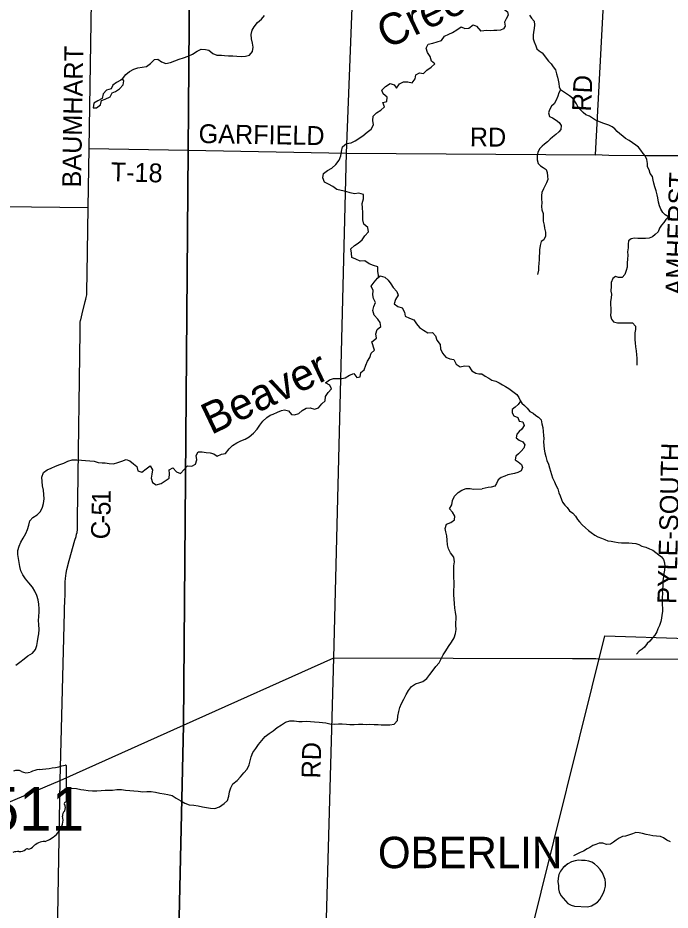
# Model space of a CAD drawing. Extents: x 1857828 to 2277390, y 930619 to 1324581.
# Drawn here: x 2029836 to 2040223, y 1196191 to 1210395 of the extents above; entities that cross this region are included whole.
import ezdxf

# ---------------------------------------------------------------- set-up
doc = ezdxf.new("R2010")
doc.units = 0
for name, color, linetype in [('GM_X_Corporation', 7, 'Continuous'), ('GM_X_Corporation_Text', 7, 'Continuous'), ('GM_X_County_Road', 7, 'Continuous'), ('GM_X_County_Road_Text', 7, 'Continuous'), ('GM_X_Minor_Lake', 7, 'Continuous'), ('GM_X_Minor_River', 7, 'Continuous'), ('GM_X_Minor_River_Text', 7, 'Continuous'), ('GM_X_State_Route', 7, 'Continuous'), ('GM_X_State_Shield', 7, 'Continuous'), ('GM_X_Township', 7, 'Continuous'), ('GM_X_Township_Road', 7, 'Continuous'), ('GM_X_Township_Road_Text', 7, 'Continuous')]:
    doc.layers.add(name, color=color, linetype=linetype)

msp = doc.modelspace()

# ---------------------------------------------------------------- linework, layer by layer
at = {"layer": 'GM_X_Corporation'}
msp.add_lwpolyline([(2040286, 1195613), (2037966, 1195665), (2039183, 1200555), (2040495, 1200517)], dxfattribs=at)
at = {"layer": 'GM_X_County_Road'}
for points in [[(2035072, 1208242), (2035072, 1208242), (2035383, 1216283)], [(2040557, 1205530), (2040567, 1206055), (2040576, 1206370), (2040594, 1206875), (2040602, 1207232), (2040612, 1207540), (2040622, 1207805), (2040627, 1207913), (2040628, 1207971), (2040626, 1208005), (2040619, 1208051), (2040605, 1208089), (2040577, 1208129), (2040555, 1208151), (2040517, 1208171), (2040478, 1208182), (2040420, 1208192), (2040364, 1208198), (2040298, 1208199), (2040193, 1208198), (2039847, 1208197), (2039245, 1208206), (2039037, 1208217), (2039421, 1215513)], [(2030939, 1206319), (2030939, 1206320), (2030955, 1207378), (2030969, 1208315), (2031033, 1212330), (2031033, 1212381)], [(2035012, 1192993), (2035009, 1192996), (2034809, 1193148), (2034773, 1193184), (2034737, 1193232), (2034717, 1193268), (2034695, 1193318), (2034681, 1193365), (2034675, 1193411), (2034673, 1193503), (2034682, 1193770), (2034719, 1194920), (2034866, 1200209), (2035072, 1208242)], [(2030838, 1205590), (2030862, 1205685), (2030909, 1205879), (2030919, 1205918), (2030925, 1205946), (2030933, 1205988), (2030935, 1206050), (2030939, 1206319)], [(2030792, 1202732), (2030792, 1202732), (2030828, 1205396), (2030826, 1205500), (2030830, 1205545), (2030836, 1205583), (2030837, 1205588), (2030838, 1205590)], [(2030581, 1201010), (2030581, 1201010), (2030582, 1201097), (2030587, 1201227), (2030589, 1201334), (2030591, 1201416), (2030595, 1201470), (2030599, 1201512), (2030604, 1201556), (2030616, 1201614), (2030654, 1201755), (2030745, 1202078), (2030764, 1202138), (2030772, 1202178), (2030780, 1202204), (2030786, 1202250), (2030788, 1202308), (2030788, 1202483), (2030792, 1202732)], [(2030511, 1198257), (2030580, 1200934), (2030581, 1201010)], [(2030435, 1193942), (2030511, 1198257)]]:
    msp.add_lwpolyline(points, dxfattribs=at)
at = {"layer": 'GM_X_Minor_Lake'}
for points in [[(2031502, 1209426), (2031474, 1209405), (2031407, 1209368), (2031347, 1209321), (2031322, 1209263), (2031249, 1209245), (2031194, 1209184), (2031181, 1209112), (2031109, 1209075), (2031044, 1209035), (2031035, 1208963), (2031091, 1208962), (2031152, 1209010), (2031169, 1209078), (2031224, 1209101)], [(2031501, 1209425), (2031474, 1209405), (2031407, 1209368), (2031347, 1209321), (2031322, 1209263), (2031249, 1209245), (2031194, 1209184), (2031181, 1209112), (2031109, 1209075), (2031044, 1209035), (2031035, 1208963), (2031091, 1208962), (2031152, 1209010), (2031169, 1209078), (2031224, 1209101)], [(2031224, 1209101), (2031304, 1209136), (2031339, 1209200), (2031390, 1209222), (2031452, 1209263), (2031513, 1209331), (2031522, 1209395), (2031502, 1209426)], [(2031224, 1209101), (2031304, 1209136), (2031339, 1209200), (2031390, 1209222), (2031452, 1209263), (2031513, 1209331), (2031522, 1209395), (2031502, 1209426)], [(2038907, 1196246), (2038971, 1196259), (2039025, 1196290), (2039065, 1196320), (2039102, 1196362), (2039132, 1196410), (2039158, 1196454), (2039178, 1196508), (2039195, 1196570), (2039193, 1196624), (2039187, 1196681), (2039169, 1196731), (2039145, 1196787), (2039110, 1196839), (2039068, 1196888), (2039020, 1196926), (2038974, 1196956), (2038926, 1196973), (2038868, 1196981), (2038812, 1196983), (2038762, 1196985), (2038708, 1196976), (2038650, 1196958), (2038592, 1196928), (2038517, 1196866)], [(2038907, 1196243), (2038971, 1196259), (2039025, 1196290), (2039065, 1196320), (2039102, 1196362), (2039132, 1196410), (2039158, 1196454), (2039178, 1196508), (2039195, 1196570), (2039193, 1196624), (2039187, 1196681), (2039169, 1196731), (2039145, 1196787), (2039110, 1196839), (2039068, 1196888), (2039020, 1196926), (2038974, 1196956), (2038926, 1196973), (2038868, 1196981), (2038812, 1196983), (2038762, 1196985), (2038708, 1196976), (2038650, 1196958), (2038592, 1196928), (2038520, 1196868), (2038517, 1196865)], [(2038517, 1196866), (2038508, 1196856), (2038478, 1196810), (2038453, 1196758), (2038439, 1196700), (2038435, 1196642), (2038443, 1196584), (2038444, 1196532), (2038458, 1196480), (2038480, 1196425), (2038518, 1196383), (2038556, 1196337), (2038595, 1196298), (2038647, 1196270), (2038701, 1196252), (2038907, 1196246)]]:
    msp.add_lwpolyline(points, dxfattribs=at)
at = {"layer": 'GM_X_Minor_River'}
for points in [[(2037877, 1210717), (2037817, 1210723), (2037767, 1210714), (2037731, 1210676), (2037697, 1210634), (2037643, 1210614), (2037593, 1210610), (2037552, 1210568), (2037590, 1210524), (2037634, 1210492), (2037642, 1210437), (2037614, 1210379), (2037585, 1210327), (2037595, 1210265), (2037571, 1210219), (2037521, 1210199), (2037465, 1210194), (2037413, 1210194), (2037361, 1210188), (2037305, 1210192), (2037209, 1210185)], [(2031501, 1209425), (2031556, 1209495), (2031616, 1209542), (2031683, 1209579), (2031748, 1209597), (2031814, 1209608), (2031887, 1209623), (2031947, 1209667), (2032012, 1209732), (2032063, 1209739), (2032124, 1209697), (2032194, 1209666), (2032267, 1209685), (2032404, 1209739), (2032473, 1209757), (2032547, 1209784), (2032616, 1209817), (2032689, 1209866), (2032753, 1209894), (2032826, 1209893), (2032878, 1209880), (2032939, 1209825), (2033007, 1209802), (2033078, 1209802), (2033128, 1209795), (2033192, 1209788), (2033260, 1209789), (2033324, 1209783), (2033397, 1209782), (2033461, 1209783), (2033526, 1209800), (2033572, 1209858), (2033583, 1209926), (2033570, 1209990), (2033557, 1210059), (2033550, 1210131), (2033568, 1210201), (2033601, 1210253), (2033654, 1210319), (2033715, 1210374), (2033762, 1210434)], [(2037986, 1210438), (2038014, 1210392), (2038056, 1210343), (2038065, 1210285), (2038057, 1210227), (2038045, 1210169), (2038041, 1210117), (2038044, 1210061), (2038060, 1210011), (2038082, 1209952), (2038100, 1209900), (2038140, 1209870), (2038183, 1209838), (2038223, 1209793), (2038251, 1209751), (2038287, 1209703), (2038327, 1209665), (2038359, 1209618), (2038396, 1209570), (2038414, 1209504), (2038428, 1209450), (2038442, 1209401), (2038449, 1209351), (2038455, 1209299)], [(2035581, 1206267), (2035581, 1206293), (2035570, 1206365), (2035570, 1206430), (2035498, 1206452), (2035428, 1206479), (2035361, 1206528), (2035288, 1206523), (2035216, 1206556), (2035152, 1206581), (2035151, 1206651), (2035138, 1206720), (2035195, 1206771), (2035257, 1206806), (2035318, 1206864), (2035363, 1206924), (2035418, 1206989), (2035411, 1207059), (2035343, 1207110), (2035328, 1207179), (2035327, 1207229), (2035330, 1207297), (2035326, 1207369), (2035319, 1207442), (2035340, 1207514), (2035339, 1207582), (2035267, 1207605), (2035199, 1207594), (2035130, 1207610), (2035058, 1207633), (2034986, 1207646), (2034914, 1207661), (2034852, 1207712), (2034785, 1207749), (2034717, 1207780), (2034693, 1207848), (2034702, 1207920), (2034765, 1207964), (2034834, 1208003), (2034897, 1208063), (2034952, 1208128), (2034979, 1208196), (2034990, 1208268), (2035007, 1208340), (2035071, 1208394), (2035142, 1208403), (2035207, 1208440), (2035332, 1208519), (2035397, 1208576), (2035462, 1208622), (2035497, 1208692), (2035488, 1208760), (2035492, 1208828), (2035549, 1208884), (2035614, 1208927), (2035677, 1208978), (2035648, 1209047), (2035712, 1209064), (2035719, 1209130), (2035653, 1209183), (2035630, 1209246), (2035693, 1209301), (2035764, 1209352), (2035828, 1209330), (2035865, 1209275), (2035914, 1209343), (2035977, 1209378), (2036047, 1209375), (2036115, 1209360), (2036162, 1209422), (2036175, 1209488), (2036232, 1209518), (2036298, 1209509), (2036351, 1209564), (2036418, 1209612), (2036478, 1209661), (2036421, 1209708), (2036403, 1209778), (2036358, 1209841), (2036337, 1209912), (2036372, 1209975), (2036444, 1209991), (2036513, 1210014), (2036583, 1210037), (2036628, 1210103), (2036697, 1210134), (2036759, 1210161), (2036824, 1210205), (2036893, 1210250), (2036955, 1210223), (2037019, 1210230), (2037084, 1210284), (2037138, 1210261), (2037210, 1210182)], [(2038455, 1209299), (2038475, 1209251), (2038449, 1209199), (2038437, 1209149), (2038408, 1209087), (2038374, 1209027), (2038336, 1208989), (2038302, 1208933), (2038287, 1208881), (2038301, 1208827), (2038351, 1208803), (2038409, 1208768), (2038455, 1208730), (2038487, 1208682), (2038482, 1208617), (2038452, 1208578), (2038404, 1208536), (2038350, 1208496), (2038312, 1208462), (2038272, 1208424), (2038223, 1208386), (2038183, 1208352), (2038145, 1208308), (2038115, 1208252), (2038103, 1208196), (2038106, 1208134), (2038122, 1208076), (2038158, 1208038), (2038202, 1208011), (2038250, 1207983), (2038264, 1207933), (2038271, 1207873), (2038273, 1207823), (2038255, 1207771), (2038233, 1207725), (2038209, 1207675), (2038180, 1207617), (2038174, 1207565), (2038174, 1207508), (2038178, 1207458), (2038173, 1207394), (2038179, 1207338), (2038199, 1207280), (2038199, 1207216), (2038200, 1207156), (2038216, 1207095), (2038224, 1207045), (2038236, 1206981), (2038239, 1206919), (2038213, 1206863), (2038167, 1206833), (2038155, 1206769), (2038144, 1206701), (2038144, 1206649), (2038136, 1206599), (2038136, 1206546), (2038130, 1206484), (2038127, 1206434), (2038129, 1206378), (2038113, 1206308)], [(2039468, 1208511), (2039420, 1208551), (2039380, 1208587), (2039342, 1208626), (2039299, 1208658), (2039249, 1208688), (2039199, 1208702), (2039149, 1208721), (2039087, 1208747), (2039037, 1208767), (2038989, 1208800), (2038939, 1208828), (2038879, 1208850), (2038838, 1208888), (2038802, 1208927), (2038760, 1208971), (2038730, 1209025), (2038700, 1209074), (2038666, 1209116), (2038621, 1209156), (2038573, 1209188), (2038527, 1209215), (2038475, 1209251)], [(2040243, 1207176), (2040197, 1207225), (2040145, 1207259), (2040107, 1207299), (2040075, 1207349), (2040051, 1207404), (2040040, 1207462), (2040026, 1207530), (2040016, 1207580), (2040000, 1207644), (2039977, 1207703), (2039963, 1207761), (2039953, 1207813), (2039941, 1207869), (2039904, 1207919), (2039890, 1207974), (2039864, 1208022), (2039862, 1208076), (2039854, 1208138), (2039825, 1208196), (2039795, 1208237), (2039757, 1208287), (2039719, 1208335), (2039675, 1208371), (2039624, 1208406), (2039568, 1208442), (2039514, 1208474), (2039468, 1208511)], [(2040197, 1207225), (2040155, 1207185), (2040124, 1207139), (2040084, 1207097), (2040056, 1207047), (2040030, 1206989), (2039986, 1206945), (2039943, 1206907), (2039889, 1206887), (2039829, 1206883), (2039775, 1206884), (2039709, 1206884), (2039655, 1206886), (2039603, 1206878), (2039561, 1206845), (2039553, 1206794), (2039555, 1206734), (2039546, 1206668), (2039548, 1206618), (2039542, 1206556), (2039538, 1206494), (2039537, 1206428), (2039521, 1206374), (2039501, 1206308), (2039457, 1206264), (2039403, 1206264), (2039351, 1206276), (2039311, 1206244), (2039286, 1206184), (2039284, 1206124), (2039276, 1206046), (2039290, 1205996), (2039285, 1205936), (2039275, 1205882), (2039275, 1205828), (2039279, 1205775), (2039278, 1205717), (2039274, 1205657), (2039290, 1205597), (2039322, 1205555), (2039384, 1205542), (2039444, 1205540), (2039496, 1205538), (2039556, 1205542), (2039624, 1205541), (2039672, 1205489), (2039671, 1205435), (2039659, 1205383), (2039663, 1205325), (2039661, 1205271), (2039668, 1205220), (2039672, 1205156), (2039680, 1205092), (2039688, 1205032), (2039693, 1204978), (2039693, 1204926), (2039693, 1204864)], [(2035047, 1204666), (2035116, 1204707), (2035185, 1204733), (2035236, 1204670), (2035286, 1204683), (2035295, 1204749), (2035352, 1204793), (2035377, 1204867), (2035404, 1204929), (2035443, 1204990), (2035460, 1205058), (2035516, 1205104), (2035474, 1205237), (2035545, 1205296), (2035534, 1205367), (2035559, 1205436), (2035617, 1205484), (2035606, 1205546), (2035568, 1205599), (2035511, 1205662), (2035488, 1205734), (2035503, 1205798), (2035533, 1205864), (2035498, 1205925), (2035487, 1205987), (2035496, 1206053), (2035460, 1206124), (2035509, 1206187), (2035564, 1206253)], [(2035564, 1206253), (2035607, 1206287), (2035679, 1206266), (2035733, 1206221), (2035774, 1206160), (2035811, 1206100), (2035871, 1206039), (2035892, 1205978), (2035847, 1205909), (2035828, 1205845), (2035888, 1205802), (2035956, 1205781), (2035994, 1205708), (2036005, 1205644), (2036075, 1205613), (2036141, 1205588), (2036182, 1205523), (2036234, 1205465), (2036296, 1205426), (2036365, 1205381), (2036438, 1205386), (2036489, 1205331), (2036508, 1205263), (2036560, 1205196), (2036567, 1205128), (2036600, 1205059), (2036650, 1204996), (2036714, 1204969), (2036778, 1204955), (2036815, 1204882), (2036881, 1204839), (2036948, 1204854), (2037018, 1204849), (2037067, 1204777), (2037127, 1204738), (2037177, 1204729), (2037226, 1204730)], [(2037226, 1204730), (2037278, 1204690), (2037336, 1204660), (2037384, 1204628), (2037448, 1204610), (2037502, 1204584), (2037551, 1204554), (2037603, 1204528), (2037653, 1204494), (2037695, 1204464), (2037741, 1204432), (2037783, 1204400), (2037811, 1204350), (2037833, 1204303), (2037861, 1204261), (2037903, 1204223), (2037947, 1204183), (2037988, 1204131), (2038042, 1204101), (2038082, 1204063), (2038126, 1204039), (2038168, 1203995), (2038180, 1203931), (2038194, 1203873), (2038200, 1203811), (2038209, 1203749), (2038213, 1203697), (2038205, 1203645), (2038213, 1203588), (2038217, 1203530), (2038227, 1203470), (2038241, 1203412), (2038261, 1203350), (2038284, 1203288), (2038302, 1203230), (2038318, 1203180), (2038332, 1203126), (2038352, 1203073), (2038380, 1203009), (2038404, 1202955), (2038433, 1202899), (2038451, 1202835), (2038471, 1202787), (2038491, 1202729), (2038511, 1202683), (2038545, 1202637), (2038581, 1202599), (2038619, 1202545), (2038674, 1202509), (2038716, 1202461), (2038746, 1202408), (2038782, 1202372), (2038824, 1202324), (2038874, 1202276), (2038922, 1202232), (2038966, 1202200), (2039024, 1202162), (2039074, 1202136), (2039129, 1202112), (2039183, 1202090), (2039231, 1202068), (2039285, 1202064), (2039335, 1202052), (2039395, 1202041), (2039449, 1202037), (2039515, 1202039), (2039567, 1202037), (2039619, 1202033), (2039675, 1202025), (2039725, 1202011), (2039773, 1201987), (2039835, 1201969), (2039893, 1201943), (2039945, 1201919), (2039993, 1201885), (2040043, 1201849), (2040085, 1201813), (2040119, 1201773), (2040132, 1201721), (2040138, 1201659), (2040134, 1201601), (2040124, 1201550), (2040116, 1201496), (2040108, 1201440), (2040108, 1201390), (2040104, 1201340), (2040097, 1201284), (2040099, 1201230), (2040095, 1201169), (2040095, 1201109), (2040097, 1201051), (2040101, 1200999), (2040099, 1200945), (2040092, 1200889), (2040088, 1200837), (2040076, 1200785), (2040054, 1200720), (2040028, 1200670), (2040012, 1200622), (2039978, 1200570), (2039940, 1200524)], [(2030198, 1202538), (2030229, 1202608), (2030247, 1202666), (2030254, 1202740), (2030251, 1202807), (2030242, 1202875), (2030231, 1202943), (2030225, 1203016), (2030218, 1203084), (2030243, 1203158), (2030304, 1203199), (2030366, 1203225), (2030437, 1203258), (2030502, 1203283), (2030566, 1203307), (2030633, 1203338), (2030703, 1203359), (2030776, 1203360), (2030848, 1203355), (2030914, 1203351), (2030982, 1203344), (2031049, 1203337), (2031115, 1203318), (2031179, 1203311), (2031229, 1203309), (2031291, 1203302), (2031359, 1203293), (2031426, 1203316), (2031491, 1203340), (2031559, 1203365), (2031621, 1203346), (2031677, 1203293), (2031731, 1203253), (2031744, 1203184), (2031808, 1203161), (2031879, 1203217), (2031942, 1203264), (2031979, 1203202), (2031968, 1203133), (2031961, 1203067), (2031979, 1202999), (2032038, 1202960), (2032117, 1202983), (2032184, 1203025), (2032247, 1203066), (2032251, 1203134), (2032246, 1203198), (2032303, 1203234), (2032362, 1203169), (2032428, 1203144), (2032487, 1203208), (2032540, 1203263), (2032608, 1203258), (2032667, 1203292), (2032688, 1203358), (2032675, 1203426), (2032707, 1203486), (2032772, 1203485), (2032834, 1203476), (2032896, 1203470), (2032958, 1203457), (2033012, 1203416), (2033079, 1203447), (2033141, 1203461), (2033202, 1203532), (2033255, 1203590), (2033324, 1203631), (2033388, 1203660), (2033455, 1203688), (2033522, 1203725), (2033587, 1203786), (2033648, 1203846), (2033691, 1203912), (2033736, 1203977), (2033801, 1204035), (2033853, 1204068), (2033904, 1204088), (2033970, 1204117), (2034033, 1204142), (2034083, 1204156), (2034147, 1204137), (2034191, 1204082), (2034243, 1204074), (2034311, 1204095), (2034362, 1204146), (2034427, 1204184), (2034491, 1204185), (2034561, 1204164), (2034626, 1204188), (2034675, 1204249), (2034732, 1204299), (2034736, 1204367), (2034777, 1204431), (2034828, 1204492), (2034805, 1204549), (2034737, 1204583), (2034798, 1204633), (2034862, 1204652), (2034931, 1204653), (2034993, 1204655), (2035047, 1204666)], [(2037833, 1204303), (2037841, 1204291), (2037803, 1204241), (2037755, 1204199), (2037707, 1204159), (2037708, 1204107), (2037736, 1204061), (2037798, 1204035), (2037818, 1203973), (2037878, 1203963), (2037896, 1203905), (2037864, 1203848), (2037820, 1203810), (2037782, 1203768), (2037773, 1203712), (2037821, 1203672), (2037877, 1203646), (2037909, 1203596), (2037895, 1203544), (2037849, 1203496), (2037809, 1203456), (2037765, 1203415), (2037753, 1203357), (2037801, 1203329), (2037856, 1203287), (2037872, 1203237), (2037850, 1203183), (2037800, 1203157), (2037742, 1203141), (2037690, 1203133), (2037640, 1203123), (2037590, 1203098), (2037534, 1203078), (2037486, 1203042), (2037458, 1202984), (2037430, 1202940), (2037374, 1202922), (2037324, 1202920), (2037230, 1202896)], [(2036395, 1199941), (2036448, 1200010), (2036493, 1200072), (2036544, 1200126), (2036579, 1200191), (2036610, 1200255), (2036649, 1200321), (2036694, 1200389), (2036743, 1200456), (2036784, 1200524), (2036806, 1200594), (2036815, 1200660), (2036812, 1200728), (2036814, 1200867), (2036805, 1200935), (2036793, 1201000), (2036790, 1201072), (2036783, 1201140), (2036778, 1201208), (2036778, 1201279), (2036783, 1201351), (2036784, 1201419), (2036777, 1201481), (2036778, 1201544), (2036780, 1201604), (2036781, 1201670), (2036788, 1201738), (2036777, 1201810), (2036727, 1201877), (2036692, 1201940), (2036677, 1202008), (2036670, 1202081), (2036666, 1202151), (2036653, 1202215), (2036640, 1202266), (2036663, 1202335), (2036729, 1202363), (2036788, 1202404), (2036797, 1202464), (2036757, 1202527), (2036712, 1202580), (2036747, 1202643), (2036755, 1202714), (2036790, 1202779), (2036845, 1202837), (2036908, 1202878), (2036973, 1202902), (2037041, 1202905), (2037091, 1202892), (2037230, 1202896)], [(2029803, 1200093), (2029870, 1200138), (2029937, 1200192), (2029996, 1200241), (2030070, 1200279), (2030117, 1200340), (2030140, 1200402), (2030151, 1200468), (2030162, 1200538), (2030168, 1200588), (2030173, 1200661), (2030170, 1200737), (2030167, 1200801), (2030168, 1200863), (2030173, 1200937), (2030175, 1200990), (2030172, 1201062), (2030159, 1201132), (2030140, 1201199), (2030108, 1201267), (2030067, 1201330), (2030013, 1201399), (2029960, 1201464), (2029916, 1201526), (2029885, 1201591), (2029868, 1201659), (2029857, 1201726), (2029845, 1201788), (2029838, 1201852), (2029837, 1201917), (2029856, 1201983), (2029885, 1202049), (2029923, 1202114), (2029964, 1202184), (2029991, 1202252), (2030012, 1202320), (2030029, 1202386), (2030076, 1202440), (2030143, 1202483), (2030198, 1202538)], [(2039940, 1200524), (2039901, 1200474), (2039857, 1200433), (2039815, 1200379), (2039777, 1200345), (2039731, 1200311), (2039687, 1200267)], [(2030575, 1198119), (2030627, 1198121), (2030696, 1198130), (2030770, 1198129), (2030838, 1198112), (2030888, 1198104), (2030956, 1198095), (2031024, 1198090), (2031095, 1198091), (2031161, 1198098), (2031227, 1198102), (2031278, 1198099), (2031342, 1198102), (2031414, 1198114), (2031485, 1198111), (2031549, 1198102), (2031617, 1198095), (2031681, 1198090), (2031753, 1198083), (2031824, 1198075), (2031892, 1198080), (2031960, 1198077), (2032026, 1198070), (2032099, 1198055), (2032165, 1198042), (2032225, 1198034), (2032293, 1198015), (2032359, 1197976), (2032430, 1197929), (2032494, 1197894), (2032564, 1197867), (2032637, 1197864), (2032705, 1197851), (2032777, 1197837), (2032905, 1197815), (2032973, 1197810), (2033046, 1197835), (2033119, 1197889), (2033176, 1197938), (2033193, 1198006), (2033207, 1198072), (2033228, 1198136), (2033259, 1198202), (2033326, 1198255), (2033383, 1198315), (2033436, 1198375), (2033485, 1198436), (2033518, 1198502), (2033535, 1198566), (2033549, 1198630), (2033580, 1198698), (2033625, 1198766), (2033666, 1198827), (2033721, 1198891), (2033772, 1198956), (2033837, 1199004), (2033900, 1199047), (2033967, 1199097), (2034036, 1199142), (2034100, 1199185), (2034165, 1199203), (2034237, 1199204), (2034311, 1199195), (2034362, 1199196), (2034428, 1199200), (2034496, 1199195), (2034560, 1199188), (2034633, 1199183), (2034685, 1199178), (2034739, 1199174), (2034803, 1199159), (2034875, 1199152), (2034940, 1199157), (2035002, 1199157), (2035068, 1199152), (2035124, 1199145), (2035193, 1199146), (2035261, 1199152), (2035329, 1199149), (2035389, 1199148), (2035442, 1199149), (2035510, 1199145), (2035572, 1199144), (2035622, 1199141), (2035693, 1199142), (2035759, 1199140), (2035831, 1199151), (2035880, 1199208), (2035887, 1199279), (2035902, 1199351), (2035921, 1199419), (2035946, 1199483), (2035981, 1199552), (2036018, 1199622), (2036055, 1199688), (2036102, 1199752), (2036166, 1199795), (2036235, 1199814), (2036285, 1199830), (2036346, 1199877), (2036395, 1199941)], [(2040228, 1197276), (2040168, 1197304), (2040116, 1197340), (2040068, 1197364), (2040006, 1197368), (2039950, 1197376), (2039898, 1197386), (2039842, 1197394), (2039784, 1197410), (2039728, 1197424), (2039678, 1197428), (2039624, 1197406), (2039574, 1197392), (2039514, 1197370), (2039462, 1197362), (2039410, 1197337), (2039366, 1197307), (2039322, 1197273), (2039274, 1197241), (2039210, 1197235), (2039152, 1197257), (2039094, 1197255), (2039042, 1197235), (2038990, 1197219), (2038946, 1197190), (2038900, 1197168), (2038844, 1197128), (2038788, 1197110), (2038736, 1197082), (2038686, 1197058)]]:
    msp.add_lwpolyline(points, dxfattribs=at)
at = {"layer": 'GM_X_State_Route'}
for points in [[(2024189, 1197570), (2024365, 1197569), (2026699, 1197509), (2028734, 1197505), (2030511, 1198257), (2032474, 1199137), (2034866, 1200209), (2038668, 1200196)], [(2038668, 1200196), (2039038, 1200195)], [(2039038, 1200195), (2039038, 1200195), (2039091, 1200194), (2039091, 1200194)], [(2039091, 1200194), (2040411, 1200187)]]:
    msp.add_lwpolyline(points, dxfattribs=at)
at = {"layer": 'GM_X_State_Shield'}
for q in [(2030609, 1198482), (2030609, 1197929)]:
    msp.add_line((2030609, 1197929), q, dxfattribs=at)
for centre, major_axis, start_param, end_param in [((2029989, 1199896), (1845, 0), 4.814394, 5.042369), ((2030590, 1198484), (19.4, 0), 6.141152, 7.989035), ((2029824, 1198323), (117, 0), 0.950623, 2.079405), ((2029975, 1198491), (141, 0), 4.081561, 5.145723), ((2030225, 1198133), (371, 0), 1.699011, 2.107814), ((2030605, 1197889), (30, 0), 1.883978, 3.671073), ((2030414, 1197819), (180, 0), 5.934695, 6.695948), ((2030588, 1197927), (20.7, 0), 5.05454, 6.418171), ((2030678, 1197698), (131, 0), 2.387724, 3.262537), ((2030093, 1197628), (462, 0), 5.101752, 6.440018), ((2029856, 1197236), (141, 0), 4.691044, 5.507374), ((2029984, 1197133), (39.7, 0), 1.147584, 2.315152), ((2029967, 1197279), (149, 0), 4.937069, 5.64225), ((2030287, 1197084), (253, 0), 1.647645, 2.488434), ((2029837, 1196949), (217, 0), 1.495662, 1.94098)]:
    msp.add_ellipse(centre, major_axis=major_axis, ratio=0.8, start_param=start_param, end_param=end_param, dxfattribs=at)
at = {"layer": 'GM_X_Township'}
for points in [[(2032612, 1216299), (2032548, 1208287), (2032474, 1199137), (2032345, 1193489), (2030478, 1193460), (2026607, 1193454)], [(2060294, 1215683), (2060204, 1207259), (2060140, 1201172), (2060131, 1200354), (2060127, 1199971), (2060075, 1195021), (2060043, 1193100), (2056703, 1193080), (2052996, 1193078), (2052905, 1193059), (2046211, 1193046), (2035009, 1192996), (2032348, 1192998), (2032345, 1193489), (2032474, 1199137), (2032548, 1208287), (2032612, 1216299)]]:
    msp.add_lwpolyline(points, dxfattribs=at)
at = {"layer": 'GM_X_Township_Road'}
for points in [[(2030969, 1208315), (2032547, 1208287)], [(2032547, 1208287), (2032548, 1208287), (2035072, 1208242)], [(2035072, 1208242), (2039037, 1208217)], [(2026877, 1207422), (2030955, 1207378)]]:
    msp.add_lwpolyline(points, dxfattribs=at)

# ---------------------------------------------------------------- texts
at = {"layer": 'GM_X_Corporation_Text'}
msp.add_text('OBERLIN', height=500, rotation=0, dxfattribs=at).set_placement((2035570, 1196859))
at = {"layer": 'GM_X_County_Road_Text'}
for s, rotation, p in [('BAUMHART', 89.0396, (2030841, 1207693)), ('RD', 87.013, (2038959, 1208899)), ('AMHERST', 88.1291, (2040446, 1205970)), ('PYLE-SOUTH', 88.554, (2040319, 1201063)), ('1', 89.2211, (2031314, 1202656)), ('5', 89.0875, (2031311, 1202470)), ('-', 88.7098, (2031309, 1202345)), ('C', 86.2075, (2031292, 1202085)), ('RD', 88.5175, (2034652, 1198284))]:
    msp.add_text(s, height=300, rotation=rotation, dxfattribs=at).set_placement(p)
at = {"layer": 'GM_X_Minor_River_Text'}
for s, rotation, p in [('Creek', 25.6592, (2035709, 1209892)), ('Beaver', 25.4782, (2032914, 1203753))]:
    msp.add_text(s, height=500.3, rotation=rotation, dxfattribs=at).set_placement(p)
at = {"layer": 'GM_X_State_Shield'}
msp.add_text('511', height=696.1, dxfattribs=at).set_placement((2029338, 1197455))
at = {"layer": 'GM_X_Township_Road_Text'}
for s, rotation, p in [('GARFIELD', 359.0261, (2032712, 1208403)), ('RD', 359.5064, (2037032, 1208350)), ('T-18', 358.5863, (2031312, 1207795))]:
    msp.add_text(s, height=300, rotation=rotation, dxfattribs=at).set_placement(p)

doc.saveas('drawing.dxf')
